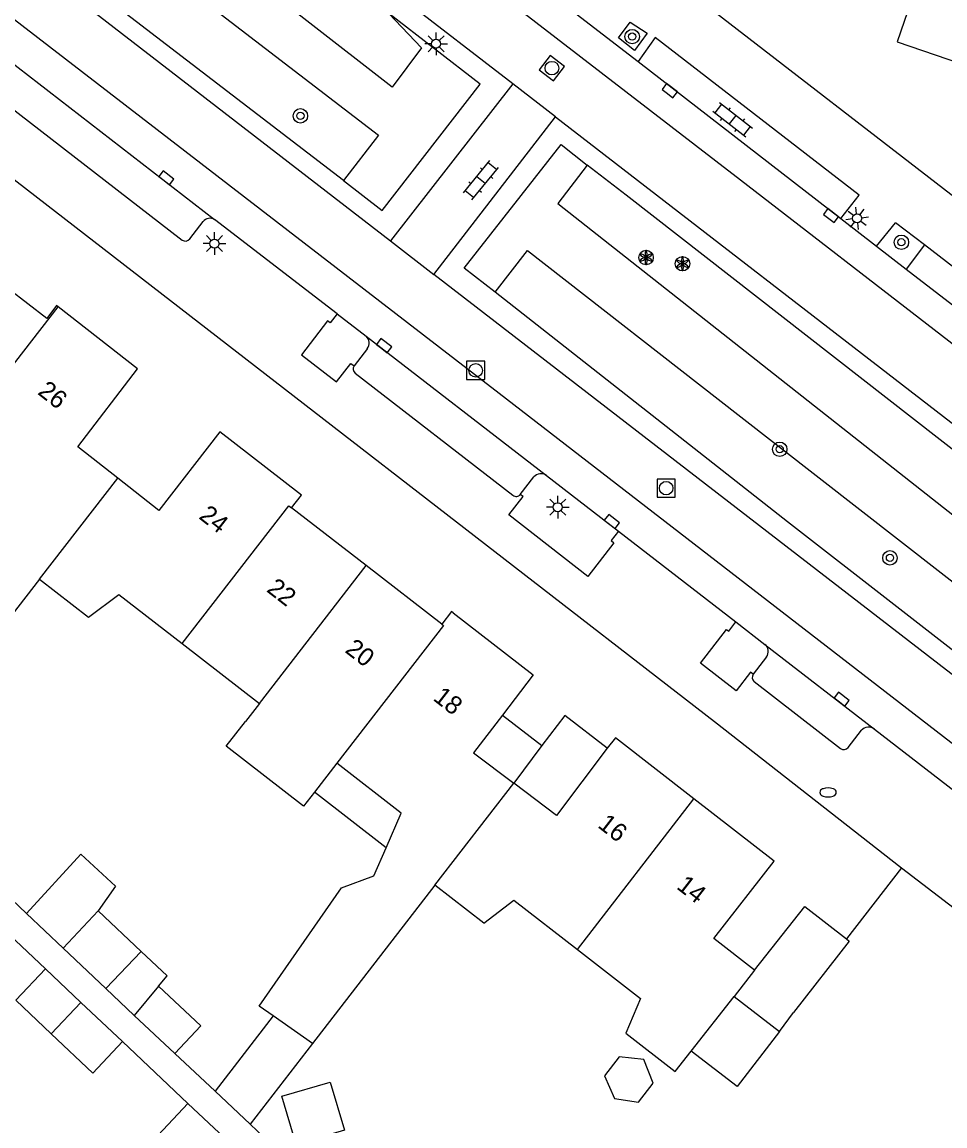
# Model space of a CAD drawing. Extents: x 128000 to 131008, y 398996 to 402500.
# Drawn here: x 128430.5 to 128481.4, y 399977.7 to 400038.6 of the extents above; entities that cross this region are included whole.
import ezdxf

# ---------------------------------------------------------------- set-up
doc = ezdxf.new("R2010")
doc.units = 0
for name, color, linetype in [('gg-afsc-erfafscheiding', 7, 'Continuous'), ('gg-afsc-muur', 7, 'Continuous'), ('gg-anno-huisnummerreeks BGT', 7, 'Continuous'), ('gg-bbg-bijgebouw', 7, 'Continuous'), ('gg-bbg-gedigitaliseerde bebouwing', 7, 'Continuous'), ('gg-bbg-gedigitaliseerde bijgebouw', 7, 'Continuous'), ('gg-bbg-hoofdgebouw', 7, 'Continuous'), ('gg-bbg-luifel en loopbrug', 7, 'Continuous'), ('gg-bbg-onder overbouw', 7, 'Continuous'), ('gg-bbg-pand overbouw', 7, 'Continuous'), ('gg-bbg-tussenscheiding', 7, 'Continuous'), ('gg-knt-verharding', 7, 'Continuous'), ('gg-knt-verharding nz', 7, 'Continuous'), ('gt-grn-groengrens', 7, 'Continuous'), ('gt-grn-groengrens NZ', 7, 'Continuous'), ('gt-symb-boom', 7, 'Continuous'), ('gt-symb-brandkraan', 7, 'Continuous'), ('gt-symb-klinker verharding', 7, 'Continuous'), ('gt-symb-kolk', 7, 'Continuous'), ('gt-symb-lichtmast', 7, 'Continuous'), ('gt-symb-rioolschacht', 7, 'Continuous'), ('gt-symb-solitaire heester', 7, 'Continuous')]:
    doc.layers.add(name, color=color, linetype=linetype)

# ---------------------------------------------------------------- blocks, each defined once
blk = doc.blocks.new('gt0-LMAST')
at = {"layer": 'gt-symb-lichtmast'}
for p, q in [((-0.005, 0.246), (-0.005, 0.621)), ((-0.182, 0.173), (-0.447, 0.438)), ((0.172, 0.173), (0.437, 0.438)), ((-0.255, -0.004), (-0.63, -0.004)), ((-0.182, -0.181), (-0.447, -0.446)), ((-0.005, -0.254), (-0.005, -0.629)), ((0.437, -0.446), (0.172, -0.181)), ((0.245, -0.004), (0.62, -0.004))]:
    blk.add_line(p, q, dxfattribs=at)
blk.add_circle((-0.005, -0.004), 0.25, dxfattribs=at)
blk = doc.blocks.new('gt0-BR')
at = {"layer": 'gt-symb-brandkraan'}
for centre, radius, start, end in [((-0.244, 0), 0.206, 107.56694, 252.43307), ((0.599, -2.664), 3, 106.89205, 107.56694), ((0, -0.691), 0.938, 73.10799, 106.89205), ((-0.599, -2.664), 3, 72.43309, 73.10799), ((0.244, 0), 0.206, 287.56695, 72.43309), ((0.599, 2.664), 3, 252.43307, 253.10797), ((0, 0.691), 0.938, 253.10797, 286.89206), ((-0.599, 2.664), 3, 286.89206, 287.56695)]:
    blk.add_arc(centre, radius, start, end, dxfattribs=at)
blk = doc.blocks.new('gt0-KOLK')
at = {"layer": 'gt-symb-kolk'}
blk.add_lwpolyline([(0, 0), (0.375, 0), (0.375, 0.4), (-0.375, 0.4), (-0.375, 0), (0, 0)], dxfattribs=at)
blk = doc.blocks.new('gt0-KL1')
at = {"layer": 'gt-symb-klinker verharding'}
for p, q in [((-1.15, 0.3), (1.15, 0.3)), ((-1, -0.3), (-1, 0.3)), ((-0.5, 0.3), (-0.5, 0.45)), ((0, -0.3), (0, 0.3)), ((0.5, 0.3), (0.5, 0.45)), ((1, -0.3), (1, 0.3)), ((-1.15, -0.3), (1.15, -0.3)), ((-0.5, -0.45), (-0.5, -0.3)), ((0.5, -0.45), (0.5, -0.3))]:
    blk.add_line(p, q, dxfattribs=at)
blk = doc.blocks.new('gt0-BOOM')
at = {"layer": 'gt-symb-boom'}
for radius in [0.4, 0.2]:
    blk.add_circle((0, 0), radius, dxfattribs=at)
blk = doc.blocks.new('gt0-RS')
at = {"layer": 'gt-symb-rioolschacht'}
blk.add_lwpolyline([(-0.5, -0.5), (0.5, -0.5), (0.5, 0.5), (-0.5, 0.5)], close=True, dxfattribs=at)
blk.add_circle((0, 0), 0.375, dxfattribs=at)
blk = doc.blocks.new('gt0-SH')
at = {"layer": 'gt-symb-solitaire heester'}
blk.add_circle((0, 0), 0.4, dxfattribs=at)
for centre, start, end in [((-0.346, 0.2), 270, 30), ((-0.346, -0.2), 330, 90), ((0, 0.4), 210, 330), ((0.346, 0.2), 150, 270), ((0.346, -0.2), 90, 210), ((0, -0.4), 30, 150)]:
    blk.add_arc(centre, 0.4, start, end, dxfattribs=at)

msp = doc.modelspace()

# ---------------------------------------------------------------- linework, layer by layer
at = {"layer": 'gg-afsc-erfafscheiding'}
for p, q in [((128431.748, 399986.339), (128420.755, 399996.73)), ((128430.696, 399989.398), (128428.482, 399991.491)), ((128439.616, 399978.902), (128435.997, 399982.324))]:
    msp.add_line(p, q, dxfattribs=at)
at = {"layer": 'gg-afsc-muur'}
for p, q in [((128479.017, 399991.923), (128475.974, 399987.988)), ((128479.017, 399991.923), (128487.402, 399985.438)), ((128438.893, 399981.67), (128441.109, 399979.582)), ((128443.041, 399977.761), (128452.727, 399968.634))]:
    msp.add_line(p, q, dxfattribs=at)
at = {"layer": 'gg-bbg-bijgebouw'}
msp.add_line((128475.974, 399987.988), (128476.126, 399987.87), dxfattribs=at)
msp.add_lwpolyline([(128470.9, 399986.26), (128473.664, 399989.787), (128475.974, 399987.988)], dxfattribs=at)
at = {"layer": 'gg-bbg-gedigitaliseerde bebouwing'}
for p, q in [((128439.297, 400004.306), (128443.566, 400000.999)), ((128443.566, 400000.999), (128442.792, 400000)), ((128447.832, 399997.689), (128446.599, 399996.095)), ((128451.385, 399994.932), (128447.832, 399997.689)), ((128450.55, 399993.029), (128451.385, 399994.932)), ((128449.872, 399991.484), (128450.55, 399993.029)), ((128453.24, 399990.952), (128446.489, 399982.221)), ((128455.945, 399988.857), (128453.24, 399990.952)), ((128467.393, 399981.796), (128469.764, 399984.807)), ((128446.489, 399982.221), (128444.325, 399983.741))]:
    msp.add_line(p, q, dxfattribs=at)
for points in [[(128431.422, 400007.85), (128429.917, 400005.904), (128427.202, 400008.003), (128428.709, 400009.952)], [(128431.422, 400007.85), (128434.124, 400005.757), (128435.796, 400007.017), (128439.297, 400004.306)], [(128446.599, 399996.095), (128445.999, 399995.32), (128441.729, 399998.627), (128442.792, 400000)], [(128444.325, 399983.741), (128443.552, 399984.285), (128448.1, 399990.813), (128449.872, 399991.484)], [(128455.945, 399988.857), (128457.601, 399990.129), (128461.117, 399987.406)], [(128461.117, 399987.406), (128464.605, 399984.704), (128463.788, 399982.783), (128466.51, 399980.674), (128467.393, 399981.796)]]:
    msp.add_lwpolyline(points, dxfattribs=at)
at = {"layer": 'gg-bbg-gedigitaliseerde bijgebouw'}
for p, q in [((128434.666, 399989.536), (128437.031, 399987.3)), ((128432.724, 399987.481), (128430.696, 399989.398)), ((128476.126, 399987.87), (128473.046, 399983.931)), ((128435.089, 399985.246), (128432.724, 399987.481)), ((128437.031, 399987.3), (128435.089, 399985.246)), ((128433.708, 399984.487), (128431.748, 399986.339)), ((128437.992, 399985.385), (128436.65, 399983.771)), ((128469.764, 399984.807), (128472.276, 399982.872)), ((128435.997, 399982.324), (128433.708, 399984.487)), ((128436.65, 399983.771), (128438.893, 399981.67)), ((128472.276, 399982.872), (128473.046, 399983.931)), ((128441.638, 399977.009), (128439.616, 399978.902))]:
    msp.add_line(p, q, dxfattribs=at)
for points in [[(128430.696, 399989.398), (128433.699, 399992.669), (128435.619, 399990.907), (128434.666, 399989.536)], [(128432.066, 399982.75), (128430.106, 399984.601), (128431.748, 399986.339)], [(128438.893, 399981.67), (128440.325, 399983.199), (128437.992, 399985.385)], [(128432.066, 399982.75), (128434.356, 399980.587), (128435.997, 399982.324)], [(128463.428, 399981.478), (128462.621, 399980.435), (128463.172, 399979.18), (128464.489, 399978.987), (128465.296, 399980.031), (128464.792, 399981.338), (128463.428, 399981.478)], [(128444.803, 399979.306), (128447.467, 399980.09), (128448.251, 399977.426), (128445.587, 399976.642), (128444.803, 399979.306)], [(128439.99, 399975.256), (128437.964, 399977.153), (128439.616, 399978.902)]]:
    msp.add_lwpolyline(points, dxfattribs=at)
at = {"layer": 'gg-bbg-hoofdgebouw'}
for p, q in [((128449.449, 400008.605), (128445.33, 400011.791)), ((128453.63, 400005.371), (128449.449, 400008.605))]:
    msp.add_line(p, q, dxfattribs=at)
for points in [[(128480.315, 400042.025), (128478.768, 400037.52), (128484.301, 400035.634), (128484.869, 400037.299)], [(128432.44, 400022.899), (128432.36, 400022.961), (128431.82, 400022.251), (128427.613, 400025.483)], [(128435.74, 400013.435), (128433.54, 400015.171), (128436.83, 400019.471), (128432.44, 400022.899)], [(128445.726, 400012.62), (128441.38, 400015.991), (128438, 400011.651), (128435.74, 400013.435)], [(128445.33, 400011.791), (128445.88, 400012.501), (128445.726, 400012.62)], [(128454.26, 400006.001), (128454.17, 400006.071), (128453.63, 400005.371)], [(128454.26, 400006.001), (128458.68, 400002.571), (128456.977, 400000.346)], [(128467.548, 399995.723), (128463.21, 399999.1), (128462.768, 399998.515)], [(128462.768, 399998.515), (128459.97, 399994.81), (128457.601, 399996.591)], [(128470.9, 399986.26), (128468.64, 399988.02), (128471.97, 399992.28), (128467.548, 399995.723)]]:
    msp.add_lwpolyline(points, dxfattribs=at)
at = {"layer": 'gg-bbg-luifel en loopbrug'}
for p, q in [((128450.55, 399993.029), (128446.599, 399996.095)), ((128437.031, 399987.3), (128438.461, 399985.949)), ((128437.992, 399985.385), (128438.461, 399985.949)), ((128436.65, 399983.771), (128435.089, 399985.246)), ((128444.325, 399983.741), (128441.109, 399979.582)), ((128446.489, 399982.221), (128443.041, 399977.761)), ((128441.109, 399979.582), (128443.041, 399977.761))]:
    msp.add_line(p, q, dxfattribs=at)
for points in [[(128462.768, 399998.515), (128460.421, 400000.332), (128459.147, 399998.67)], [(128472.276, 399982.872), (128469.935, 399979.836), (128467.393, 399981.796)]]:
    msp.add_lwpolyline(points, dxfattribs=at)
at = {"layer": 'gg-bbg-onder overbouw'}
msp.add_lwpolyline([(128456.977, 400000.346), (128455.38, 399998.26), (128457.601, 399996.591)], dxfattribs=at)
at = {"layer": 'gg-bbg-pand overbouw'}
for p, q in [((128456.977, 400000.346), (128459.147, 399998.67)), ((128459.147, 399998.67), (128457.601, 399996.591))]:
    msp.add_line(p, q, dxfattribs=at)
at = {"layer": 'gg-bbg-tussenscheiding'}
for p, q in [((128426.016, 400014.592), (128432.44, 400022.899)), ((128431.422, 400007.85), (128435.74, 400013.435)), ((128443.566, 400000.999), (128449.449, 400008.605)), ((128453.24, 399990.952), (128457.601, 399996.591)), ((128461.117, 399987.406), (128467.548, 399995.723)), ((128432.724, 399987.481), (128434.666, 399989.536)), ((128470.9, 399986.26), (128469.764, 399984.807)), ((128433.708, 399984.487), (128432.066, 399982.75))]:
    msp.add_line(p, q, dxfattribs=at)
for points in [[(128439.297, 400004.306), (128445.177, 400011.91), (128445.33, 400011.791)], [(128453.63, 400005.371), (128453.719, 400005.302), (128447.832, 399997.689)]]:
    msp.add_lwpolyline(points, dxfattribs=at)
at = {"layer": 'gg-knt-verharding'}
for p, q in [((128457.55, 400035.211), (128386.228, 400090.359)), ((128465.732, 400041.476), (128520.799, 399998.934)), ((128460.809, 400039.261), (128464.463, 400036.433)), ((128427.224, 400038.427), (128441.081, 400027.707)), ((128426.614, 400036.38), (128439.29, 400026.576)), ((128464.463, 400036.433), (128475.656, 400027.772)), ((128457.55, 400035.211), (128450.802, 400026.533)), ((128459.914, 400033.383), (128457.55, 400035.211)), ((128453.197, 400024.683), (128459.914, 400033.383)), ((128459.914, 400033.383), (128512.138, 399993)), ((128439.72, 400026.644), (128440.453, 400027.595)), ((128447.844, 400022.501), (128441.081, 400027.707)), ((128475.656, 400027.772), (128477.626, 400026.247)), ((128477.626, 400026.247), (128478.685, 400027.537)), ((128480.279, 400026.307), (128478.685, 400027.537)), ((128450.802, 400026.533), (128453.197, 400024.683)), ((128477.626, 400026.247), (128479.265, 400024.979)), ((128480.279, 400026.307), (128479.265, 400024.979)), ((128479.265, 400024.979), (128490.452, 400016.324)), ((128493.528, 399993.54), (128453.197, 400024.683)), ((128447.844, 400022.501), (128449.448, 400021.267)), ((128449.448, 400021.267), (128459.403, 400013.58)), ((128449.518, 400020.59), (128448.788, 400019.633)), ((128448.838, 400019.234), (128457.549, 400012.486)), ((128457.965, 400012.539), (128458.71, 400013.499)), ((128459.403, 400013.58), (128463.382, 400010.505)), ((128463.382, 400010.505), (128469.865, 400005.495)), ((128469.865, 400005.495), (128471.469, 400004.256)), ((128471.469, 400004.256), (128477.522, 399999.577)), ((128471.55, 400003.568), (128470.825, 400002.607)), ((128470.866, 400002.202), (128475.643, 399998.507)), ((128476.058, 399998.565), (128476.793, 399999.51)), ((128477.522, 399999.577), (128483.6, 399994.86))]:
    msp.add_line(p, q, dxfattribs=at)
for points in [[(128379.513, 400081.698), (128424.862, 400046.565), (128450.802, 400026.533)], [(128464.273, 400037.053), (128463.383, 400037.751), (128464.024, 400038.603), (128464.964, 400037.999), (128464.273, 400037.053)], [(128475.656, 400027.772), (128476.668, 400029.066), (128465.413, 400037.767), (128464.463, 400036.433)], [(128420.148, 400037.549), (128468.676, 400000), (128479.017, 399991.923)], [(128491.445, 400017.647), (128488.309, 400020.112), (128480.279, 400026.307)], [(128447.844, 400022.501), (128447.464, 400022.007), (128447.322, 400022.117), (128445.881, 400020.244), (128447.824, 400018.749), (128448.613, 400019.768), (128448.788, 400019.633)], [(128463.382, 400010.505), (128462.979, 400009.985), (128463.129, 400009.87), (128461.692, 400008.011), (128457.331, 400011.412), (128458.114, 400012.423), (128457.965, 400012.539)], [(128470.825, 400002.607), (128470.676, 400002.722), (128469.875, 400001.686), (128467.91, 400003.222), (128469.344, 400005.079), (128469.469, 400004.982), (128469.865, 400005.495)]]:
    msp.add_lwpolyline(points, dxfattribs=at)
for centre, radius, start, end in [((128440.827, 400027.315), 0.467, 57.01972, 143.20436), ((128439.469, 400026.841), 0.319, 236.0133, 321.95932), ((128449.119, 400020.891), 0.499, 322.94922, 48.85728), ((128449.017, 400019.459), 0.288, 142.79941, 231.48596), ((128459.099, 400013.176), 0.505, 53.01489, 140.31843), ((128457.732, 400012.712), 0.291, 231.05979, 323.46138), ((128471.172, 400003.872), 0.485, 321.1446, 52.28474), ((128471.066, 400002.427), 0.301, 143.2715, 228.28974), ((128477.195, 399999.137), 0.548, 53.34873, 137.1535), ((128475.821, 399998.744), 0.297, 233.09014, 322.822)]:
    msp.add_arc(centre, radius, start, end, dxfattribs=at)
at = {"layer": 'gg-knt-verharding nz'}
for points in [[(128337.442, 400110.384), (128422.962, 400044.228), (128456.799, 400018.129), (128491.696, 399991.167)], [(128388.409, 400093.169), (128402.239, 400082.442), (128413.192, 400073.906), (128427.492, 400062.897), (128435.39, 400056.75), (128444.885, 400049.417), (128457.456, 400039.661), (128470.122, 400029.899), (128492.319, 400012.742), (128504.927, 400003.039), (128530.203, 399983.519)]]:
    msp.add_lwpolyline(points, dxfattribs=at)
at = {"layer": 'gt-grn-groengrens'}
for points in [[(128450.7, 400039.093), (128452.511, 400037.193), (128450.888, 400035.029), (128417.071, 400061.326), (128387.352, 400084.396)], [(128384.004, 400079.684), (128385.766, 400081.985), (128396.351, 400073.876), (128413.229, 400060.67), (128450.128, 400032.367), (128448.205, 400029.859)], [(128448.205, 400029.859), (128428.084, 400045.293), (128408.754, 400060.486), (128389.424, 400075.68), (128384.004, 400079.684)], [(128461.663, 400030.717), (128460.03, 400028.592), (128479.509, 400013.245), (128506.54, 399991.948), (128508.407, 399994.316)], [(128508.407, 399994.316), (128463.805, 400029.049), (128461.663, 400030.717)], [(128456.571, 400023.696), (128458.362, 400025.996), (128469.972, 400016.955), (128492.425, 399999.47), (128505.496, 399989.616), (128503.552, 399987.037)], [(128503.552, 399987.037), (128472.718, 400011.026), (128456.571, 400023.696)]]:
    msp.add_lwpolyline(points, dxfattribs=at)
at = {"layer": 'gt-grn-groengrens NZ'}
for points in [[(128448.205, 400029.859), (128450.332, 400028.208), (128455.742, 400035.179), (128450.7, 400039.093)], [(128456.571, 400023.696), (128454.868, 400025.033), (128460.218, 400031.851), (128461.663, 400030.717)]]:
    msp.add_lwpolyline(points, dxfattribs=at)

# ---------------------------------------------------------------- block references
at = {"layer": 'gt-symb-boom'}
for p in [(128464.139, 400037.814), (128445.822, 400033.437), (128479.001, 400026.457), (128472.285, 400015.029), (128478.372, 400009.032)]:
    msp.add_blockref('gt0-BOOM', p, dxfattribs=at)
at = {"layer": 'gt-symb-brandkraan'}
msp.add_blockref('gt0-BR', (128474.956, 399996.081), dxfattribs=at)
at = {"layer": 'gt-symb-klinker verharding'}
for p, rotation in [((128469.692, 400033.226), -37.64891642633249), ((128455.788, 400029.886), 50.4364913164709)]:
    msp.add_blockref('gt0-KL1', p, dxfattribs=dict(at, rotation=rotation))
at = {"layer": 'gt-symb-kolk'}
for p, rotation in [((128466.094, 400034.67), -37.68393139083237), ((128438.297, 400029.86), -37.7221046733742), ((128474.991, 400027.769), -37.68393139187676), ((128450.324, 400020.59), -37.670440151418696), ((128462.898, 400010.88), -37.69307941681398), ((128475.582, 400001.077), -37.70439991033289)]:
    msp.add_blockref('gt0-KOLK', p, dxfattribs=dict(at, rotation=rotation))
at = {"layer": 'gt-symb-lichtmast'}
for p in [(128453.321, 400037.42), (128441.084, 400026.388), (128460.034, 400011.833)]:
    msp.add_blockref('gt0-LMAST', p, dxfattribs=at)
at = {"layer": 'gt-symb-lichtmast', "rotation": -37.52317188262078}
msp.add_blockref('gt0-LMAST', (128476.567, 400027.781), dxfattribs=at)
at = {"layer": 'gt-symb-rioolschacht', "rotation": -37.72926988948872}
msp.add_blockref('gt0-RS', (128459.708, 400036.072), dxfattribs=at)
at = {"layer": 'gt-symb-rioolschacht'}
for p in [(128455.502, 400019.384), (128466.017, 400012.879)]:
    msp.add_blockref('gt0-RS', p, dxfattribs=at)
at = {"layer": 'gt-symb-solitaire heester'}
for p in [(128464.906, 400025.613), (128466.918, 400025.273)]:
    msp.add_blockref('gt0-SH', p, dxfattribs=at)

# ---------------------------------------------------------------- texts
at = {"layer": 'gg-anno-huisnummerreeks BGT'}
for s, rotation, p in [('26', 322, (128431.267, 400018.105)), ('24', 322.2, (128440.166, 400011.237)), ('22', 322.3, (128443.904, 400007.205)), ('20', 322.3, (128448.23, 400003.858)), ('18', 322.2, (128453.096, 400001.208)), ('16', 322.1, (128462.188, 399994.192)), ('14', 322.1, (128466.539, 399990.804))]:
    msp.add_text(s, height=1, rotation=rotation, dxfattribs=at).set_placement(p)

doc.saveas('drawing.dxf')
